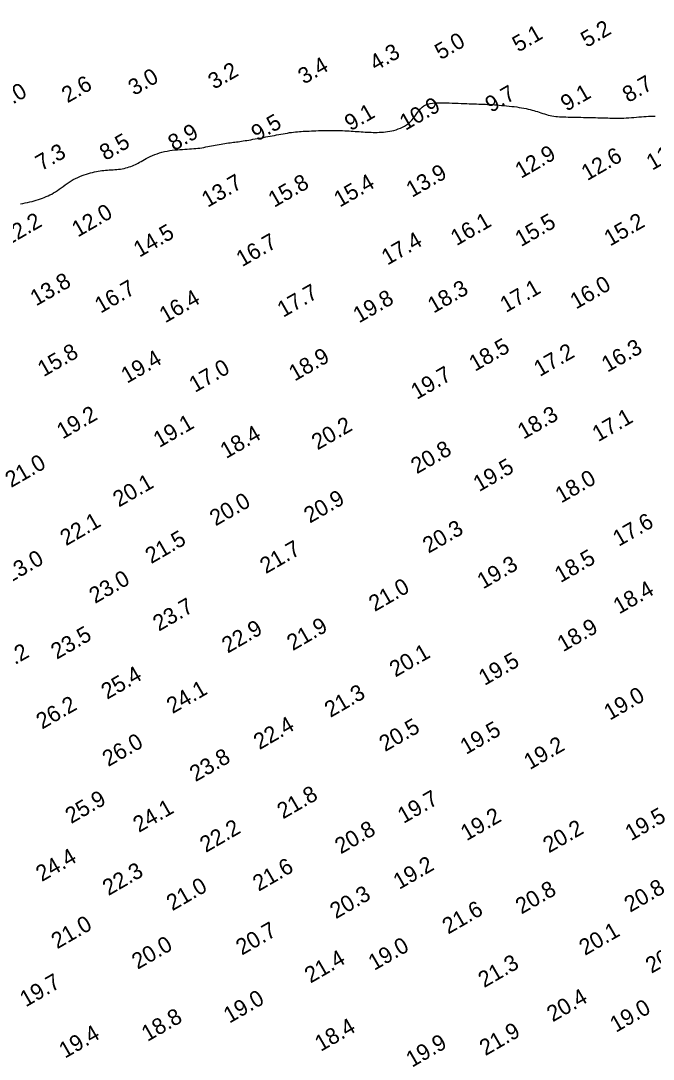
# Model space of a CAD drawing. Extents: x 3024098 to 3056816, y 418252 to 509144.
# Drawn here: x 3037107.7 to 3037304.7, y 420005.3 to 420328.5 of the extents above; entities that cross this region are included whole.
import ezdxf

# ---------------------------------------------------------------- set-up
doc = ezdxf.new("R2010")
doc.units = 0
doc.layers.add('V-CHAN-CONT-EL10', color=7, linetype='Continuous')
doc.layers.add('V-TOPO-SOUN-0911', color=7, linetype='Continuous')

msp = doc.modelspace()

# ---------------------------------------------------------------- linework, layer by layer
at = {"layer": 'V-CHAN-CONT-EL10'}
msp.add_lwpolyline([(3037107.61, 420271.56), (3037108.37, 420271.69), (3037109.11, 420271.83), (3037109.84, 420271.98), (3037110.54, 420272.14), (3037111.23, 420272.32), (3037111.9, 420272.5), (3037112.56, 420272.7), (3037113.2, 420272.9), (3037113.83, 420273.1), (3037114.44, 420273.32), (3037115.04, 420273.54), (3037115.63, 420273.78), (3037116.22, 420274.03), (3037116.8, 420274.3), (3037117.37, 420274.6), (3037117.95, 420274.92), (3037118.53, 420275.28), (3037119.11, 420275.68), (3037119.7, 420276.1), (3037120.29, 420276.54), (3037120.9, 420276.99), (3037121.51, 420277.44), (3037122.13, 420277.89), (3037122.77, 420278.32), (3037123.42, 420278.73), (3037124.08, 420279.11), (3037124.76, 420279.46), (3037125.44, 420279.78), (3037126.13, 420280.08), (3037126.81, 420280.35), (3037127.49, 420280.59), (3037128.16, 420280.81), (3037128.81, 420281.01), (3037129.44, 420281.19), (3037130.06, 420281.35), (3037130.66, 420281.49), (3037131.25, 420281.62), (3037131.84, 420281.72), (3037132.42, 420281.81), (3037132.99, 420281.89), (3037133.56, 420281.95), (3037134.14, 420282), (3037134.71, 420282.04), (3037135.29, 420282.08), (3037135.87, 420282.11), (3037136.45, 420282.15), (3037137.03, 420282.19), (3037137.61, 420282.24), (3037138.18, 420282.3), (3037138.76, 420282.38), (3037139.33, 420282.48), (3037139.89, 420282.59), (3037140.44, 420282.72), (3037140.98, 420282.86), (3037141.5, 420283.02), (3037142, 420283.2), (3037142.49, 420283.38), (3037142.95, 420283.58), (3037143.4, 420283.79), (3037143.84, 420284.01), (3037144.28, 420284.25), (3037144.73, 420284.5), (3037145.2, 420284.76), (3037145.7, 420285.04), (3037146.23, 420285.33), (3037146.79, 420285.64), (3037147.4, 420285.95), (3037148.05, 420286.26), (3037148.72, 420286.57), (3037149.43, 420286.87), (3037150.16, 420287.15), (3037150.92, 420287.4), (3037151.69, 420287.63), (3037152.48, 420287.82), (3037153.28, 420287.98), (3037154.09, 420288.11), (3037154.9, 420288.22), (3037155.7, 420288.31), (3037156.5, 420288.38), (3037157.28, 420288.44), (3037158.05, 420288.49), (3037158.79, 420288.53), (3037159.52, 420288.58), (3037160.22, 420288.62), (3037160.91, 420288.67), (3037161.58, 420288.72), (3037162.23, 420288.78), (3037162.87, 420288.84), (3037163.5, 420288.92), (3037164.12, 420289.02), (3037164.73, 420289.12), (3037165.33, 420289.24), (3037165.93, 420289.36), (3037166.52, 420289.48), (3037167.11, 420289.61), (3037167.7, 420289.73), (3037168.29, 420289.85), (3037168.89, 420289.96), (3037169.49, 420290.06), (3037170.08, 420290.16), (3037170.67, 420290.25), (3037171.25, 420290.34), (3037171.82, 420290.42), (3037172.38, 420290.49), (3037172.92, 420290.56), (3037173.44, 420290.63), (3037173.94, 420290.7), (3037174.43, 420290.76), (3037174.93, 420290.82), (3037175.42, 420290.89), (3037175.93, 420290.96), (3037176.45, 420291.04), (3037176.99, 420291.12), (3037177.55, 420291.21), (3037178.14, 420291.3), (3037178.75, 420291.41), (3037179.38, 420291.51), (3037180.02, 420291.63), (3037180.67, 420291.74), (3037181.33, 420291.86), (3037182, 420291.98), (3037182.66, 420292.11), (3037183.33, 420292.23), (3037184, 420292.35), (3037184.67, 420292.48), (3037185.34, 420292.61), (3037186.02, 420292.73), (3037186.7, 420292.86), (3037187.38, 420292.99), (3037188.06, 420293.11), (3037188.74, 420293.24), (3037189.42, 420293.36), (3037190.09, 420293.48), (3037190.76, 420293.59), (3037191.41, 420293.7), (3037192.06, 420293.79), (3037192.68, 420293.87), (3037193.29, 420293.94), (3037193.89, 420294), (3037194.48, 420294.05), (3037195.07, 420294.09), (3037195.67, 420294.12), (3037196.28, 420294.15), (3037196.91, 420294.18), (3037197.56, 420294.21), (3037198.23, 420294.24), (3037198.94, 420294.27), (3037199.66, 420294.3), (3037200.4, 420294.33), (3037201.15, 420294.36), (3037201.91, 420294.38), (3037202.68, 420294.4), (3037203.44, 420294.41), (3037204.21, 420294.42), (3037204.96, 420294.41), (3037205.71, 420294.4), (3037206.45, 420294.39), (3037207.18, 420294.36), (3037207.9, 420294.34), (3037208.6, 420294.31), (3037209.29, 420294.27), (3037209.95, 420294.23), (3037210.6, 420294.19), (3037211.24, 420294.14), (3037211.87, 420294.1), (3037212.49, 420294.05), (3037213.11, 420294.01), (3037213.72, 420293.96), (3037214.33, 420293.92), (3037214.95, 420293.88), (3037215.56, 420293.85), (3037216.18, 420293.83), (3037216.81, 420293.81), (3037217.44, 420293.79), (3037218.07, 420293.79), (3037218.71, 420293.79), (3037219.35, 420293.81), (3037219.99, 420293.84), (3037220.64, 420293.88), (3037221.3, 420293.93), (3037221.96, 420294.01), (3037222.62, 420294.12), (3037223.28, 420294.25), (3037223.94, 420294.41), (3037224.61, 420294.6), (3037225.27, 420294.84), (3037225.94, 420295.11), (3037226.58, 420295.42), (3037227.22, 420295.77), (3037227.83, 420296.16), (3037228.42, 420296.6), (3037228.98, 420297.08), (3037229.5, 420297.61), (3037229.99, 420298.18), (3037230.44, 420298.78), (3037230.88, 420299.39), (3037231.31, 420300), (3037231.76, 420300.59), (3037232.22, 420301.13), (3037232.72, 420301.62), (3037233.26, 420302.04), (3037233.86, 420302.37), (3037234.52, 420302.61), (3037235.22, 420302.79), (3037235.97, 420302.91), (3037236.76, 420302.98), (3037237.59, 420303.01), (3037238.44, 420303.02), (3037239.33, 420303), (3037240.24, 420302.98), (3037241.17, 420302.95), (3037242.1, 420302.91), (3037243.03, 420302.87), (3037243.95, 420302.83), (3037244.86, 420302.79), (3037245.74, 420302.76), (3037246.59, 420302.73), (3037247.4, 420302.7), (3037248.17, 420302.67), (3037248.92, 420302.65), (3037249.64, 420302.63), (3037250.34, 420302.61), (3037251.03, 420302.59), (3037251.72, 420302.56), (3037252.41, 420302.53), (3037253.1, 420302.5), (3037253.8, 420302.46), (3037254.52, 420302.42), (3037255.24, 420302.37), (3037255.97, 420302.32), (3037256.71, 420302.26), (3037257.47, 420302.2), (3037258.24, 420302.13), (3037259.03, 420302.05), (3037259.83, 420301.97), (3037260.62, 420301.89), (3037261.42, 420301.79), (3037262.2, 420301.69), (3037262.96, 420301.58), (3037263.71, 420301.46), (3037264.41, 420301.34), (3037265.08, 420301.2), (3037265.73, 420301.05), (3037266.34, 420300.9), (3037266.93, 420300.74), (3037267.5, 420300.58), (3037268.06, 420300.41), (3037268.62, 420300.24), (3037269.17, 420300.06), (3037269.73, 420299.88), (3037270.29, 420299.7), (3037270.85, 420299.52), (3037271.42, 420299.35), (3037271.99, 420299.19), (3037272.57, 420299.05), (3037273.15, 420298.92), (3037273.73, 420298.82), (3037274.32, 420298.74), (3037274.92, 420298.68), (3037275.52, 420298.64), (3037276.15, 420298.61), (3037276.79, 420298.59), (3037277.47, 420298.58), (3037278.17, 420298.57), (3037278.91, 420298.56), (3037279.69, 420298.55), (3037280.49, 420298.53), (3037281.32, 420298.51), (3037282.15, 420298.49), (3037282.98, 420298.47), (3037283.8, 420298.45), (3037284.59, 420298.42), (3037285.35, 420298.4), (3037286.07, 420298.39), (3037286.75, 420298.37), (3037287.4, 420298.35), (3037288.03, 420298.34), (3037288.65, 420298.32), (3037289.27, 420298.31), (3037289.89, 420298.29), (3037290.53, 420298.28), (3037291.19, 420298.26), (3037291.87, 420298.24), (3037292.57, 420298.23), (3037293.29, 420298.22), (3037294.02, 420298.22), (3037294.77, 420298.22), (3037295.53, 420298.24), (3037296.3, 420298.27), (3037297.08, 420298.32), (3037297.87, 420298.37), (3037298.65, 420298.44), (3037299.44, 420298.51), (3037300.22, 420298.58), (3037300.99, 420298.65), (3037301.74, 420298.71), (3037302.48, 420298.76), (3037303.2, 420298.8), (3037303.9, 420298.83), (3037304.59, 420298.86), (3037305.26, 420298.87)], dxfattribs=at)

# ---------------------------------------------------------------- texts
at = {"layer": 'V-TOPO-SOUN-0911'}
for s, p in [('5.1', (3037262.63, 420318.6)), ('5.2', (3037283.97, 420320.06)), ('5.0', (3037238.48, 420316.22)), ('4.3', (3037218.22, 420312.77)), ('3.4', (3037195.91, 420308.61)), ('3.0', (3037143.01, 420305.09)), ('3.2', (3037167.89, 420307.03)), ('2.6', (3037122.29, 420302.81)), ('8.7', (3037296.93, 420302.9)), ('2.0', (3037102.03, 420300.57)), ('9.7', (3037254.18, 420299.81)), ('9.1', (3037277.69, 420300.19)), ('10.9 ', (3037227.54, 420294.26)), ('9.1', (3037210.4, 420294.09)), ('9.5', (3037181.33, 420290.89)), ('8.9', (3037155.43, 420287.87)), ('8.5', (3037134.09, 420284.85)), ('11.4 ', (3037304.38, 420281.83)), ('7.3', (3037114.15, 420281.67)), ('12.9 ', (3037263.5, 420279.3)), ('12.6 ', (3037284.13, 420278.59)), ('13.7 ', (3037165.89, 420270.28)), ('15.4 ', (3037207.07, 420270.35)), ('13.9 ', (3037229.57, 420273.4)), ('15.8 ', (3037186.63, 420270.28)), ('12.0 ', (3037125.46, 420261.03)), ('12.2 ', (3037103.46, 420258.3)), ('16.1 ', (3037243.43, 420258.35)), ('15.5 ', (3037263.49, 420258.04)), ('15.2 ', (3037291.22, 420258.21)), ('14.5 ', (3037144.66, 420254.76)), ('16.7 ', (3037176.65, 420251.81)), ('17.4 ', (3037221.9, 420252.3)), ('13.8 ', (3037112.51, 420239.6)), ('16.0 ', (3037280.64, 420238.62)), ('16.7 ', (3037132.59, 420237.34)), ('17.7 ', (3037189.45, 420236.06)), ('18.3 ', (3037236.27, 420237.34)), ('17.1 ', (3037258.82, 420237.55)), ('16.4 ', (3037152.7, 420234.32)), ('19.8 ', (3037213.04, 420234.29)), ('18.5 ', (3037249.15, 420219.23)), ('16.3 ', (3037290.43, 420218.97)), ('15.8 ', (3037114.81, 420217.56)), ('19.4 ', (3037140.79, 420215.52)), ('18.9 ', (3037193.03, 420216.21)), ('17.2 ', (3037269.34, 420217.62)), ('17.0 ', (3037161.97, 420212.67)), ('19.7 ', (3037231.05, 420210.5)), ('19.2 ', (3037120.75, 420198.17)), ('18.3 ', (3037264.28, 420198.13)), ('17.1 ', (3037287.53, 420197.33)), ('19.1 ', (3037150.85, 420195.52)), ('20.2 ', (3037200.14, 420194.79)), ('18.4 ', (3037171.67, 420192.1)), ('20.8 ', (3037231.05, 420187.34)), ('21.0 ', (3037104.69, 420183.07)), ('19.5 ', (3037250.46, 420181.8)), ('20.1 ', (3037138.25, 420176.99)), ('18.0 ', (3037276.01, 420178.25)), ('20.0 ', (3037168.4, 420171.13)), ('20.9 ', (3037197.72, 420171.99)), ('22.1 ', (3037121.81, 420164.95)), ('17.6 ', (3037293.94, 420164.77)), ('20.3 ', (3037234.72, 420162.64)), ('21.5 ', (3037148.33, 420159.39)), ('21.7 ', (3037184.04, 420156.27)), ('23.0 ', (3037104, 420153.28)), ('19.3 ', (3037251.69, 420151.51)), ('18.5 ', (3037275.82, 420153.48)), ('23.0 ', (3037130.84, 420146.98)), ('21.0 ', (3037217.94, 420144.49)), ('18.4 ', (3037294.07, 420143.71)), ('23.7 ', (3037150.7, 420138.36)), ('22.9 ', (3037172.16, 420131.53)), ('21.9 ', (3037192.43, 420132.32)), ('18.9 ', (3037276.62, 420131.96)), ('23.5 ', (3037118.93, 420129.63)), ('24.2 ', (3037099.46, 420124.25)), ('20.1 ', (3037224.37, 420124.1)), ('19.5 ', (3037252.14, 420121.46)), ('25.4 ', (3037134.59, 420117.16)), ('24.1 ', (3037154.98, 420112.72)), ('21.3 ', (3037204.15, 420111.52)), ('19.0 ', (3037291.17, 420110.67)), ('26.2 ', (3037114.35, 420107.88)), ('22.4 ', (3037182.07, 420101.51)), ('20.5 ', (3037221.16, 420100.89)), ('19.5 ', (3037246.39, 420100)), ('26.0 ', (3037134.97, 420096.23)), ('19.2 ', (3037266.25, 420095.28)), ('23.8 ', (3037162.15, 420091.54)), ('21.8 ', (3037189.38, 420079.93)), ('25.9 ', (3037123.41, 420078.48)), ('19.7 ', (3037226.92, 420078.52)), ('24.1 ', (3037144.52, 420075.74)), ('19.5 ', (3037297.77, 420073.13)), ('19.2 ', (3037246.54, 420073.13)), ('22.2 ', (3037165.33, 420069.49)), ('20.8 ', (3037207.36, 420069.03)), ('20.2 ', (3037272.19, 420069.36)), ('24.4 ', (3037114.25, 420060.44)), ('21.6 ', (3037181.8, 420057.43)), ('19.2 ', (3037225.57, 420058.01)), ('22.3 ', (3037135.02, 420056.07)), ('21.0 ', (3037154.92, 420051.35)), ('20.8 ', (3037297.49, 420050.89)), ('20.3 ', (3037205.85, 420048.86)), ('20.8 ', (3037263.63, 420050.33)), ('21.6 ', (3037240.83, 420044.1)), ('21.0 ', (3037119.06, 420039.5)), ('20.7 ', (3037176.56, 420037.54)), ('20.1 ', (3037283.43, 420037.45)), ('20.0 ', (3037144.12, 420033.14)), ('19.0 ', (3037217.78, 420032.78)), ('20.1 ', (3037304.13, 420031.88)), ('21.4 ', (3037197.95, 420028.84)), ('21.3 ', (3037252.01, 420027.43)), ('19.7 ', (3037109.27, 420021.43)), ('19.0 ', (3037172.7, 420016.37)), ('20.4 ', (3037273.37, 420016.77)), ('19.0 ', (3037293.04, 420013.49)), ('18.8 ', (3037147.16, 420010.67)), ('19.4 ', (3037121.47, 420005.45)), ('18.4 ', (3037201.13, 420007.58)), ('21.9 ', (3037252.41, 420006.24)), ('19.9 ', (3037229.54, 420002.63))]:
    msp.add_text(s, height=5, rotation=30, dxfattribs=at).set_placement(p)

doc.saveas('drawing.dxf')
